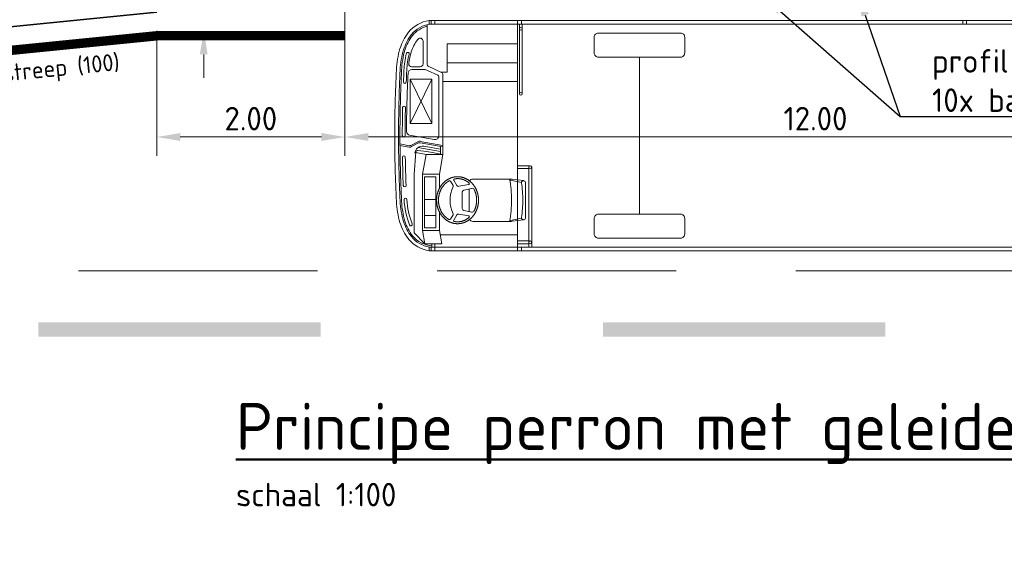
# Model space of a CAD drawing. Header units: metres. Extents: x -699 to 2316, y -1199 to 781.
# Tile 443 of 593: x 920.78 to 931.24, y -285.58 to -279.84. Entities that reach past the tile are written whole.
import ezdxf
from ezdxf import colors
from ezdxf.entities.mleader import LeaderData, LeaderLine
from ezdxf.enums import TextEntityAlignment as Align
from ezdxf.math import Vec2, Vec3

# ---------------------------------------------------------------- set-up
doc = ezdxf.new("R2010")
doc.units = ezdxf.units.M
doc.header["$PDMODE"] = 1
doc.linetypes.add('HIDDENX2', pattern=[19.05, 12.7, -6.35])
doc.linetypes.add('VW-3-3_STREEP', pattern=[6, 3, -3])
for name, color, linetype, lineweight in [('N-WE-VH-KANTVERHARDING-G', 210, 'Continuous', 35), ('N-WE-VW-MARKERING_LANGS_STREEP_33-G', 7, 'VW-3-3_STREEP', 13), ('N-WE-VW-MARKERING_LANGS_STREEP_DOORGETROKKEN-G', 7, 'Continuous', 13), ('X-XX-AL-AANKLEDING-G', 7, 'Continuous', 35), ('X-XX-AL-M', 7, 'Continuous', 18), ('X-XX-AL-T18', 10, 'Continuous', 18), ('X-XX-AL-T25', 7, 'Continuous', 25), ('X-XX-AL-T50', 130, 'Continuous', 50)]:
    doc.layers.add(name, color=color, linetype=linetype, lineweight=lineweight)
doc.styles.add('NLCS-ISO', font='NLCS-ISO.ttf')
doc.styles.add('NLCS-ISO-M100-T25', font='NLCS-ISO.ttf', dxfattribs={"height": 0.25})
doc.styles.add('NLCS-ISO-M100-T50', font='NLCS-ISO.ttf', dxfattribs={"height": 0.5})
doc.dimstyles.new('NLCS-M100-T25-PIJL_A_L2_H1', dxfattribs={"dimscale": 0.1, "dimtxt": 2.5, "dimasz": 2.5, "dimexe": 2, "dimexo": 2, "dimgap": 0.7, "dimtad": 1, "dimzin": 0, "dimdsep": 46, "dimtxsty": 'NLCS-ISO-M100-T25', "dimcen": 0, "dimdle": 2, "dimclrd": 256, "dimclre": 256, "dimclrt": 256, "dimadec": 1, "dimazin": 0, "dimtfac": 1, "dimtdec": 3, "dimtofl": 0, "dimtmove": 0, "dimatfit": 3, "dimfxl": 2, "dimtfillclr": 256, "dimtolj": 1, "dimtzin": 0, "dimlwd": -1, "dimlwe": -1, "dimarcsym": 0})

# ---------------------------------------------------------------- blocks, each defined once
blk = doc.blocks.new('bus12metertypetekening')
at = {"color": 253, "lineweight": 5}
for p, q in [((0.345, 1.18), (0.345, 0.758)), ((11.665, 1.225), (0.365, 1.225)), ((0.365, 1.225), (0.365, 1.185)), ((0.368, 1.185), (11.662, 1.185)), ((0.385, 1.225), (0.385, 1.185)), ((0.425, 1.225), (0.425, 1.185)), ((1.305, 1.225), (1.305, 1.185)), ((1.305, 1.185), (1.305, 0.23)), ((1.325, 1.185), (1.325, 0.445)), ((1.345, 1.225), (1.345, 1.185)), ((1.355, 1.185), (1.355, 0.445)), ((6.035, 1.185), (6.035, 1.225)), ((6.075, 1.185), (6.075, 1.225)), ((0.3, 1.007), (0.3, 0.762)), ((1.305, 0.975), (0.555, 0.975)), ((0.555, 0.675), (0.555, 0.975)), ((0.495, 0.673), (0.356, 0.74)), ((1.305, 0.775), (0.555, 0.775)), ((2.6, 0.835), (2.6, -0.835)), ((0.27, 0.732), (0.179, 0.732)), ((0.313, 0.702), (0.181, 0.702)), ((0.456, 0.642), (0.348, 0.694)), ((0.555, 0.675), (0.491, 0.675)), ((0.512, -0.2), (0.512, 0.646)), ((0.165, 0.13), (0.165, 0.6)), ((0.395, 0.13), (0.165, 0.6)), ((0.165, 0.13), (0.395, 0.6)), ((0.395, 0.6), (0.165, 0.6)), ((0.395, 0.13), (0.395, 0.6)), ((0.467, -0.002), (0.467, 0.624)), ((1.305, 0.575), (0.512, 0.575)), ((1.305, 0.23), (1.305, -0.471)), ((0.395, 0.13), (0.165, 0.13)), ((0.42, -0.042), (0.158, 0.005)), ((0.155, -0.107), (0.055, -0.089)), ((0.153, -0.121), (0.055, -0.104)), ((0.171, -0.104), (0.245, -0.065)), ((0.178, -0.117), (0.252, -0.078)), ((0.512, -0.119), (0.268, -0.076)), ((0.512, -0.104), (0.271, -0.061)), ((0.205, -0.41), (0.224, -0.177)), ((0.332, -0.2), (0.224, -0.181)), ((0.487, -0.17), (0.245, -0.128)), ((0.341, -0.17), (0.246, -0.159)), ((0.295, -0.41), (0.332, -0.2)), ((0.487, -0.145), (0.307, -0.113)), ((0.512, -0.2), (0.332, -0.2)), ((0.512, -0.2), (0.341, -0.17)), ((0.475, -0.41), (0.512, -0.2)), ((0.487, -0.196), (0.487, -0.114)), ((0.205, -1.035), (0.205, -0.41)), ((0.295, -1.01), (0.295, -0.41)), ((0.295, -0.41), (0.475, -0.41)), ((0.475, -0.56), (0.475, -0.41)), ((1.44, -0.32), (1.305, -0.32)), ((1.425, -0.35), (1.305, -0.35)), ((1.425, -1.185), (1.425, -0.335)), ((1.455, -1.185), (1.455, -0.335)), ((0.315, -0.98), (0.315, -0.44)), ((0.315, -0.44), (0.435, -0.44)), ((0.435, -0.98), (0.435, -0.44)), ((0.619, -0.532), (0.593, -0.485)), ((0.658, -0.53), (0.626, -0.474)), ((0.787, -0.52), (0.679, -0.539)), ((0.79, -0.519), (0.79, -0.504)), ((1.233, -0.462), (0.83, -0.462)), ((1.346, -0.497), (1.228, -0.473)), ((1.247, -0.463), (1.369, -0.479)), ((1.305, -0.903), (1.305, -0.471)), ((1.369, -0.479), (1.373, -0.48)), ((1.39, -0.5), (1.39, -0.687)), ((0.717, -0.776), (0.717, -0.598)), ((0.817, -0.561), (0.733, -0.579)), ((0.79, -0.808), (0.79, -0.566)), ((0.435, -0.68), (0.315, -0.68)), ((1.39, -0.874), (1.39, -0.687)), ((0.475, -1.01), (0.475, -0.814)), ((0.787, -0.854), (0.679, -0.835)), ((0.817, -0.813), (0.733, -0.795)), ((0.435, -0.85), (0.315, -0.85)), ((0.619, -0.842), (0.593, -0.889)), ((0.658, -0.844), (0.626, -0.9)), ((0.79, -0.87), (0.79, -0.855)), ((1.233, -0.912), (0.83, -0.912)), ((1.346, -0.877), (1.228, -0.901)), ((1.247, -0.911), (1.369, -0.895)), ((1.305, -1.185), (1.305, -0.903)), ((1.369, -0.895), (1.373, -0.894)), ((0.205, -1.035), (0.32, -1.15)), ((0.475, -1.01), (0.295, -1.01)), ((0.295, -1.01), (0.32, -1.15)), ((0.435, -0.98), (0.315, -0.98)), ((0.475, -1.01), (0.5, -1.15)), ((0.32, -1.15), (0.5, -1.15)), ((0.395, -1.185), (0.395, -1.15)), ((0.425, -1.185), (0.425, -1.15)), ((1.305, -1.055), (0.483, -1.055)), ((1.425, -1.12), (1.305, -1.12)), ((1.425, -1.15), (1.305, -1.15)), ((11.662, -1.185), (0.365, -1.185)), ((0.365, -1.225), (0.365, -1.185)), ((11.665, -1.225), (0.365, -1.225)), ((0.385, -1.225), (0.385, -1.185)), ((0.425, -1.225), (0.425, -1.185)), ((0.425, -1.185), (0.426, -1.185)), ((1.305, -1.225), (1.305, -1.185)), ((1.345, -1.225), (1.345, -1.185))]:
    blk.add_line(p, q, dxfattribs=at)
at = {"color": 253, "lineweight": 5, "flags": 128}
for points in [[(2.164, 0.835, -0.414214), (2.119, 0.88), (2.119, 1.046, -0.414214), (2.164, 1.091), (3.036, 1.091, -0.414214), (3.081, 1.046), (3.081, 0.88, -0.414214), (3.036, 0.835)], [(2.164, -0.835, 0.414214), (2.119, -0.88), (2.119, -1.046, 0.414214), (2.164, -1.091), (3.036, -1.091, 0.414214), (3.081, -1.046), (3.081, -0.88, 0.414214), (3.036, -0.835)]]:
    blk.add_lwpolyline(points, format="xyb", close=True, dxfattribs=at)
at = {"color": 253, "lineweight": 5}
blk.add_lwpolyline([(0.888, -0.687, 0.177238), (0.888, -0.687, 0.102788), (0.889, -0.688, 0.064206), (0.889, -0.688, 0.050703), (0.89, -0.688, 0.050703), (0.891, -0.688, 0.064206), (0.891, -0.688, 0.102788), (0.892, -0.687, 0.177238), (0.892, -0.687, 0.177238), (0.892, -0.687, 0.102788), (0.891, -0.686, 0.064206), (0.891, -0.686, 0.050703), (0.89, -0.686, 0.050703), (0.889, -0.686, 0.064206), (0.889, -0.686, 0.102788), (0.888, -0.687, 0.177238)], format="xyb", close=True, dxfattribs=at)
for points in [[(0.667, -0.937, 0), (0.67, -0.937, 0), (0.673, -0.937, 0), (0.676, -0.937, 0), (0.679, -0.937, 0), (0.681, -0.936, 0), (0.684, -0.936, 0), (0.687, -0.936, 0), (0.69, -0.936, 0), (0.693, -0.935, 0), (0.696, -0.935, 0), (0.699, -0.934, 0), (0.702, -0.934, 0), (0.704, -0.933, 0), (0.707, -0.933, 0), (0.71, -0.932, 0), (0.713, -0.932, 0), (0.716, -0.931, 0), (0.719, -0.93, 0), (0.721, -0.929, 0), (0.724, -0.929, 0), (0.727, -0.928, 0), (0.73, -0.927, 0), (0.733, -0.926, 0), (0.735, -0.925, 0), (0.738, -0.924, 0), (0.741, -0.923, 0), (0.743, -0.922, 0), (0.746, -0.921, 0), (0.749, -0.919, 0), (0.752, -0.918, 0), (0.754, -0.917, 0), (0.757, -0.916, 0), (0.76, -0.914, 0), (0.762, -0.913, 0), (0.765, -0.912, 0), (0.767, -0.91, 0), (0.77, -0.909, 0), (0.772, -0.907, 0), (0.775, -0.906, 0), (0.778, -0.904, 0), (0.78, -0.902, 0), (0.783, -0.901, 0), (0.785, -0.899, 0), (0.787, -0.897, 0), (0.79, -0.896, 0), (0.792, -0.894, 0), (0.795, -0.892, 0), (0.797, -0.89, 0), (0.799, -0.888, 0), (0.802, -0.886, 0), (0.804, -0.884, 0), (0.806, -0.882, 0), (0.808, -0.88, 0), (0.811, -0.878, 0), (0.813, -0.876, 0), (0.815, -0.874, 0), (0.817, -0.872, 0), (0.819, -0.869, 0), (0.821, -0.867, 0), (0.823, -0.865, 0), (0.826, -0.863, 0), (0.828, -0.86, 0), (0.83, -0.858, 0), (0.831, -0.856, 0), (0.833, -0.853, 0), (0.835, -0.851, 0), (0.837, -0.848, 0), (0.839, -0.846, 0), (0.841, -0.843, 0), (0.843, -0.841, 0), (0.844, -0.838, 0), (0.846, -0.836, 0), (0.848, -0.833, 0), (0.85, -0.83, 0), (0.851, -0.828, 0), (0.853, -0.825, 0), (0.854, -0.822, 0), (0.856, -0.819, 0), (0.857, -0.817, 0), (0.859, -0.814, 0), (0.86, -0.811, 0), (0.862, -0.808, 0), (0.863, -0.805, 0), (0.865, -0.803, 0), (0.866, -0.8, 0), (0.867, -0.797, 0), (0.868, -0.794, 0), (0.87, -0.791, 0), (0.871, -0.788, 0), (0.872, -0.785, 0), (0.873, -0.782, 0), (0.874, -0.779, 0), (0.875, -0.776, 0), (0.876, -0.773, 0), (0.877, -0.77, 0), (0.878, -0.767, 0), (0.879, -0.764, 0), (0.88, -0.761, 0), (0.881, -0.757, 0), (0.882, -0.754, 0), (0.882, -0.751, 0), (0.883, -0.748, 0), (0.884, -0.745, 0), (0.884, -0.742, 0), (0.885, -0.739, 0), (0.886, -0.735, 0), (0.886, -0.732, 0), (0.887, -0.729, 0), (0.887, -0.726, 0), (0.887, -0.723, 0), (0.888, -0.719, 0), (0.888, -0.716, 0), (0.889, -0.713, 0), (0.889, -0.71, 0), (0.889, -0.706, 0), (0.889, -0.703, 0), (0.889, -0.7, 0), (0.89, -0.697, 0), (0.89, -0.693, 0), (0.89, -0.69, 0), (0.89, -0.687, 0), (0.89, -0.684, 0), (0.89, -0.681, 0), (0.89, -0.677, 0), (0.889, -0.674, 0), (0.889, -0.671, 0), (0.889, -0.668, 0), (0.889, -0.664, 0), (0.889, -0.661, 0), (0.888, -0.658, 0), (0.888, -0.655, 0), (0.887, -0.651, 0), (0.887, -0.648, 0), (0.887, -0.645, 0), (0.886, -0.642, 0), (0.886, -0.639, 0), (0.885, -0.635, 0), (0.884, -0.632, 0), (0.884, -0.629, 0), (0.883, -0.626, 0), (0.882, -0.623, 0), (0.882, -0.62, 0), (0.881, -0.617, 0), (0.88, -0.613, 0), (0.879, -0.61, 0), (0.878, -0.607, 0), (0.877, -0.604, 0), (0.876, -0.601, 0), (0.875, -0.598, 0), (0.874, -0.595, 0), (0.873, -0.592, 0), (0.872, -0.589, 0), (0.871, -0.586, 0), (0.87, -0.583, 0), (0.868, -0.58, 0), (0.867, -0.577, 0), (0.866, -0.574, 0), (0.865, -0.571, 0), (0.863, -0.569, 0), (0.862, -0.566, 0), (0.86, -0.563, 0), (0.859, -0.56, 0), (0.857, -0.557, 0), (0.856, -0.555, 0), (0.854, -0.552, 0), (0.853, -0.549, 0), (0.851, -0.546, 0), (0.85, -0.544, 0), (0.848, -0.541, 0), (0.846, -0.538, 0), (0.844, -0.536, 0), (0.843, -0.533, 0), (0.841, -0.531, 0), (0.839, -0.528, 0), (0.837, -0.526, 0), (0.835, -0.523, 0), (0.833, -0.521, 0), (0.831, -0.518, 0), (0.83, -0.516, 0), (0.828, -0.514, 0), (0.826, -0.511, 0), (0.823, -0.509, 0), (0.821, -0.507, 0), (0.819, -0.505, 0), (0.817, -0.502, 0), (0.815, -0.5, 0), (0.813, -0.498, 0), (0.811, -0.496, 0), (0.808, -0.494, 0), (0.806, -0.492, 0), (0.804, -0.49, 0), (0.802, -0.488, 0), (0.799, -0.486, 0), (0.797, -0.484, 0), (0.795, -0.482, 0), (0.792, -0.48, 0), (0.79, -0.478, 0), (0.787, -0.477, 0), (0.785, -0.475, 0), (0.783, -0.473, 0), (0.78, -0.472, 0), (0.778, -0.47, 0), (0.775, -0.468, 0), (0.772, -0.467, 0), (0.77, -0.465, 0), (0.767, -0.464, 0), (0.765, -0.462, 0), (0.762, -0.461, 0), (0.76, -0.46, 0), (0.757, -0.458, 0), (0.754, -0.457, 0), (0.752, -0.456, 0), (0.749, -0.455, 0), (0.746, -0.453, 0), (0.743, -0.452, 0), (0.741, -0.451, 0), (0.738, -0.45, 0), (0.735, -0.449, 0), (0.733, -0.448, 0), (0.73, -0.447, 0), (0.727, -0.446, 0), (0.724, -0.445, 0), (0.721, -0.445, 0), (0.719, -0.444, 0), (0.716, -0.443, 0), (0.713, -0.442, 0), (0.71, -0.442, 0), (0.707, -0.441, 0), (0.704, -0.441, 0), (0.702, -0.44, 0), (0.699, -0.44, 0), (0.696, -0.439, 0), (0.693, -0.439, 0), (0.69, -0.438, 0), (0.687, -0.438, 0), (0.684, -0.438, 0), (0.681, -0.438, 0), (0.679, -0.437, 0), (0.676, -0.437, 0), (0.673, -0.437, 0), (0.67, -0.437, 0), (0.667, -0.437, 0), (0.664, -0.437, 0), (0.661, -0.437, 0), (0.658, -0.437, 0), (0.655, -0.437, 0), (0.653, -0.438, 0), (0.65, -0.438, 0), (0.647, -0.438, 0), (0.644, -0.438, 0), (0.641, -0.439, 0), (0.638, -0.439, 0), (0.635, -0.44, 0), (0.632, -0.44, 0), (0.63, -0.441, 0), (0.627, -0.441, 0), (0.624, -0.442, 0), (0.621, -0.442, 0), (0.618, -0.443, 0), (0.615, -0.444, 0), (0.613, -0.445, 0), (0.61, -0.445, 0), (0.607, -0.446, 0), (0.604, -0.447, 0), (0.601, -0.448, 0), (0.599, -0.449, 0), (0.596, -0.45, 0), (0.593, -0.451, 0), (0.591, -0.452, 0), (0.588, -0.453, 0), (0.585, -0.455, 0), (0.582, -0.456, 0), (0.58, -0.457, 0), (0.577, -0.458, 0), (0.574, -0.46, 0), (0.572, -0.461, 0), (0.569, -0.462, 0), (0.567, -0.464, 0), (0.564, -0.465, 0), (0.562, -0.467, 0), (0.559, -0.468, 0), (0.556, -0.47, 0), (0.554, -0.472, 0), (0.551, -0.473, 0), (0.549, -0.475, 0), (0.547, -0.477, 0), (0.544, -0.478, 0), (0.542, -0.48, 0), (0.539, -0.482, 0), (0.537, -0.484, 0), (0.535, -0.486, 0), (0.532, -0.488, 0), (0.53, -0.49, 0), (0.528, -0.492, 0), (0.526, -0.494, 0), (0.523, -0.496, 0), (0.521, -0.498, 0), (0.519, -0.5, 0), (0.517, -0.502, 0), (0.515, -0.505, 0), (0.513, -0.507, 0), (0.511, -0.509, 0), (0.508, -0.511, 0), (0.506, -0.514, 0), (0.504, -0.516, 0), (0.502, -0.518, 0), (0.501, -0.521, 0), (0.499, -0.523, 0), (0.497, -0.526, 0), (0.495, -0.528, 0), (0.493, -0.531, 0), (0.491, -0.533, 0), (0.49, -0.536, 0), (0.488, -0.538, 0), (0.486, -0.541, 0), (0.484, -0.544, 0), (0.483, -0.546, 0), (0.481, -0.549, 0), (0.48, -0.552, 0), (0.478, -0.555, 0), (0.477, -0.557, 0), (0.475, -0.56, 0), (0.474, -0.563, 0), (0.472, -0.566, 0), (0.471, -0.569, 0), (0.469, -0.571, 0), (0.468, -0.574, 0), (0.467, -0.577, 0), (0.466, -0.58, 0), (0.464, -0.583, 0), (0.463, -0.586, 0), (0.462, -0.589, 0), (0.461, -0.592, 0), (0.46, -0.595, 0), (0.459, -0.598, 0), (0.458, -0.601, 0), (0.457, -0.604, 0), (0.456, -0.607, 0), (0.455, -0.61, 0), (0.454, -0.613, 0), (0.453, -0.617, 0), (0.452, -0.62, 0), (0.452, -0.623, 0), (0.451, -0.626, 0), (0.45, -0.629, 0), (0.45, -0.632, 0), (0.449, -0.635, 0), (0.448, -0.639, 0), (0.448, -0.642, 0), (0.447, -0.645, 0), (0.447, -0.648, 0), (0.447, -0.651, 0), (0.446, -0.655, 0), (0.446, -0.658, 0), (0.445, -0.661, 0), (0.445, -0.664, 0), (0.445, -0.668, 0), (0.445, -0.671, 0), (0.445, -0.674, 0), (0.444, -0.677, 0), (0.444, -0.681, 0), (0.444, -0.684, 0), (0.444, -0.687, 0), (0.444, -0.69, 0), (0.444, -0.693, 0), (0.444, -0.697, 0), (0.445, -0.7, 0), (0.445, -0.703, 0), (0.445, -0.706, 0), (0.445, -0.71, 0), (0.445, -0.713, 0), (0.446, -0.716, 0), (0.446, -0.719, 0), (0.447, -0.723, 0), (0.447, -0.726, 0), (0.447, -0.729, 0), (0.448, -0.732, 0), (0.448, -0.735, 0), (0.449, -0.739, 0), (0.45, -0.742, 0), (0.45, -0.745, 0), (0.451, -0.748, 0), (0.452, -0.751, 0), (0.452, -0.754, 0), (0.453, -0.757, 0), (0.454, -0.761, 0), (0.455, -0.764, 0), (0.456, -0.767, 0), (0.457, -0.77, 0), (0.458, -0.773, 0), (0.459, -0.776, 0), (0.46, -0.779, 0), (0.461, -0.782, 0), (0.462, -0.785, 0), (0.463, -0.788, 0), (0.464, -0.791, 0), (0.466, -0.794, 0), (0.467, -0.797, 0), (0.468, -0.8, 0), (0.469, -0.803, 0), (0.471, -0.805, 0), (0.472, -0.808, 0), (0.474, -0.811, 0), (0.475, -0.814, 0), (0.477, -0.817, 0), (0.478, -0.819, 0), (0.48, -0.822, 0), (0.481, -0.825, 0), (0.483, -0.828, 0), (0.484, -0.83, 0), (0.486, -0.833, 0), (0.488, -0.836, 0), (0.49, -0.838, 0), (0.491, -0.841, 0), (0.493, -0.843, 0), (0.495, -0.846, 0), (0.497, -0.848, 0), (0.499, -0.851, 0), (0.501, -0.853, 0), (0.502, -0.856, 0), (0.504, -0.858, 0), (0.506, -0.86, 0), (0.508, -0.863, 0), (0.511, -0.865, 0), (0.513, -0.867, 0), (0.515, -0.869, 0), (0.517, -0.872, 0), (0.519, -0.874, 0), (0.521, -0.876, 0), (0.523, -0.878, 0), (0.526, -0.88, 0), (0.528, -0.882, 0), (0.53, -0.884, 0), (0.532, -0.886, 0), (0.535, -0.888, 0), (0.537, -0.89, 0), (0.539, -0.892, 0), (0.542, -0.894, 0), (0.544, -0.896, 0), (0.547, -0.897, 0), (0.549, -0.899, 0), (0.551, -0.901, 0), (0.554, -0.902, 0), (0.556, -0.904, 0), (0.559, -0.906, 0), (0.562, -0.907, 0), (0.564, -0.909, 0), (0.567, -0.91, 0), (0.569, -0.912, 0), (0.572, -0.913, 0), (0.574, -0.914, 0), (0.577, -0.916, 0), (0.58, -0.917, 0), (0.582, -0.918, 0), (0.585, -0.919, 0), (0.588, -0.921, 0), (0.591, -0.922, 0), (0.593, -0.923, 0), (0.596, -0.924, 0), (0.599, -0.925, 0), (0.601, -0.926, 0), (0.604, -0.927, 0), (0.607, -0.928, 0), (0.61, -0.929, 0), (0.613, -0.929, 0), (0.615, -0.93, 0), (0.618, -0.931, 0), (0.621, -0.932, 0), (0.624, -0.932, 0), (0.627, -0.933, 0), (0.63, -0.933, 0), (0.632, -0.934, 0), (0.635, -0.934, 0), (0.638, -0.935, 0), (0.641, -0.935, 0), (0.644, -0.936, 0), (0.647, -0.936, 0), (0.65, -0.936, 0), (0.653, -0.936, 0), (0.655, -0.937, 0), (0.658, -0.937, 0), (0.661, -0.937, 0), (0.664, -0.937, 0), (0.667, -0.937, 0)], [(0.578, -0.48, 0), (0.577, -0.481, 0), (0.574, -0.483, 0), (0.572, -0.484, 0), (0.57, -0.485, 0), (0.567, -0.487, 0), (0.565, -0.488, 0), (0.563, -0.49, 0), (0.561, -0.491, 0), (0.558, -0.493, 0), (0.556, -0.495, 0), (0.554, -0.496, 0), (0.552, -0.498, 0), (0.55, -0.5, 0), (0.547, -0.501, 0), (0.545, -0.503, 0), (0.543, -0.505, 0), (0.541, -0.507, 0), (0.539, -0.509, 0), (0.537, -0.51, 0), (0.535, -0.512, 0), (0.533, -0.514, 0), (0.531, -0.516, 0), (0.529, -0.518, 0), (0.527, -0.52, 0), (0.525, -0.522, 0), (0.523, -0.525, 0), (0.522, -0.527, 0), (0.52, -0.529, 0), (0.518, -0.531, 0), (0.516, -0.533, 0), (0.514, -0.536, 0), (0.513, -0.538, 0), (0.511, -0.54, 0), (0.509, -0.542, 0), (0.508, -0.545, 0), (0.506, -0.547, 0), (0.505, -0.549, 0), (0.503, -0.552, 0), (0.501, -0.554, 0), (0.5, -0.557, 0), (0.498, -0.559, 0), (0.497, -0.562, 0), (0.496, -0.564, 0), (0.494, -0.567, 0), (0.493, -0.569, 0), (0.491, -0.572, 0), (0.49, -0.575, 0), (0.489, -0.577, 0), (0.488, -0.58, 0), (0.486, -0.583, 0), (0.485, -0.585, 0), (0.484, -0.588, 0), (0.483, -0.591, 0), (0.482, -0.593, 0), (0.481, -0.596, 0), (0.48, -0.599, 0), (0.479, -0.602, 0), (0.478, -0.605, 0), (0.477, -0.607, 0), (0.476, -0.61, 0), (0.475, -0.613, 0), (0.474, -0.616, 0), (0.473, -0.619, 0), (0.473, -0.622, 0), (0.472, -0.625, 0), (0.471, -0.627, 0), (0.471, -0.63, 0), (0.47, -0.633, 0), (0.469, -0.636, 0), (0.469, -0.639, 0), (0.468, -0.642, 0), (0.468, -0.645, 0), (0.467, -0.648, 0), (0.467, -0.651, 0), (0.466, -0.654, 0), (0.466, -0.657, 0), (0.466, -0.66, 0), (0.465, -0.663, 0), (0.465, -0.666, 0), (0.465, -0.669, 0), (0.465, -0.672, 0), (0.465, -0.675, 0), (0.464, -0.678, 0), (0.464, -0.681, 0), (0.464, -0.684, 0), (0.464, -0.687, 0), (0.464, -0.69, 0), (0.464, -0.693, 0), (0.464, -0.696, 0), (0.465, -0.699, 0), (0.465, -0.702, 0), (0.465, -0.705, 0), (0.465, -0.708, 0), (0.465, -0.711, 0), (0.466, -0.714, 0), (0.466, -0.717, 0), (0.466, -0.72, 0), (0.467, -0.723, 0), (0.467, -0.726, 0), (0.468, -0.729, 0), (0.468, -0.732, 0), (0.469, -0.735, 0), (0.469, -0.738, 0), (0.47, -0.741, 0), (0.471, -0.744, 0), (0.471, -0.747, 0), (0.472, -0.749, 0), (0.473, -0.752, 0), (0.473, -0.755, 0), (0.474, -0.758, 0), (0.475, -0.761, 0), (0.476, -0.764, 0), (0.477, -0.767, 0), (0.478, -0.769, 0), (0.479, -0.772, 0), (0.48, -0.775, 0), (0.481, -0.778, 0), (0.482, -0.781, 0), (0.483, -0.783, 0), (0.484, -0.786, 0), (0.485, -0.789, 0), (0.486, -0.791, 0), (0.488, -0.794, 0), (0.489, -0.797, 0), (0.49, -0.799, 0), (0.491, -0.802, 0), (0.493, -0.805, 0), (0.494, -0.807, 0), (0.496, -0.81, 0), (0.497, -0.812, 0), (0.498, -0.815, 0), (0.5, -0.817, 0), (0.501, -0.82, 0), (0.503, -0.822, 0), (0.505, -0.825, 0), (0.506, -0.827, 0), (0.508, -0.829, 0), (0.509, -0.832, 0), (0.511, -0.834, 0), (0.513, -0.836, 0), (0.514, -0.838, 0), (0.516, -0.841, 0), (0.518, -0.843, 0), (0.52, -0.845, 0), (0.522, -0.847, 0), (0.523, -0.849, 0), (0.525, -0.852, 0), (0.527, -0.854, 0), (0.529, -0.856, 0), (0.531, -0.858, 0), (0.533, -0.86, 0), (0.535, -0.862, 0), (0.537, -0.864, 0), (0.539, -0.865, 0), (0.541, -0.867, 0), (0.543, -0.869, 0), (0.545, -0.871, 0), (0.547, -0.873, 0), (0.55, -0.874, 0), (0.552, -0.876, 0), (0.554, -0.878, 0), (0.556, -0.879, 0), (0.558, -0.881, 0), (0.56, -0.883, 0), (0.563, -0.884, 0), (0.565, -0.886, 0), (0.567, -0.887, 0), (0.57, -0.889, 0), (0.572, -0.89, 0), (0.574, -0.891, 0), (0.577, -0.893, 0), (0.578, -0.893, 0)], [(0.788, -0.503, 0), (0.787, -0.501, 0), (0.784, -0.5, 0), (0.782, -0.498, 0), (0.78, -0.496, 0), (0.778, -0.495, 0), (0.776, -0.493, 0), (0.774, -0.491, 0), (0.771, -0.49, 0), (0.769, -0.488, 0), (0.767, -0.487, 0), (0.764, -0.485, 0), (0.762, -0.484, 0), (0.76, -0.483, 0), (0.758, -0.481, 0), (0.755, -0.48, 0), (0.753, -0.479, 0), (0.75, -0.477, 0), (0.748, -0.476, 0), (0.746, -0.475, 0), (0.743, -0.474, 0), (0.741, -0.473, 0), (0.738, -0.472, 0), (0.736, -0.471, 0), (0.733, -0.47, 0), (0.731, -0.469, 0), (0.729, -0.468, 0), (0.726, -0.467, 0), (0.724, -0.466, 0), (0.721, -0.465, 0), (0.718, -0.465, 0), (0.716, -0.464, 0), (0.713, -0.463, 0), (0.711, -0.462, 0), (0.708, -0.462, 0), (0.706, -0.461, 0), (0.703, -0.461, 0), (0.701, -0.46, 0), (0.698, -0.46, 0), (0.696, -0.459, 0), (0.693, -0.459, 0), (0.69, -0.459, 0), (0.688, -0.458, 0), (0.685, -0.458, 0), (0.683, -0.458, 0), (0.68, -0.457, 0), (0.677, -0.457, 0), (0.675, -0.457, 0), (0.672, -0.457, 0), (0.67, -0.457, 0), (0.667, -0.457, 0), (0.664, -0.457, 0), (0.662, -0.457, 0), (0.659, -0.457, 0), (0.657, -0.457, 0), (0.654, -0.457, 0), (0.651, -0.458, 0), (0.649, -0.458, 0), (0.646, -0.458, 0), (0.644, -0.459, 0), (0.641, -0.459, 0), (0.639, -0.459, 0), (0.636, -0.46, 0), (0.633, -0.46, 0), (0.633, -0.46, 0)], [(0.842, -0.803, 0), (0.843, -0.802, 0), (0.844, -0.799, 0), (0.845, -0.797, 0), (0.846, -0.794, 0), (0.848, -0.791, 0), (0.849, -0.789, 0), (0.85, -0.786, 0), (0.851, -0.783, 0), (0.852, -0.781, 0), (0.853, -0.778, 0), (0.854, -0.775, 0), (0.855, -0.772, 0), (0.856, -0.769, 0), (0.857, -0.767, 0), (0.858, -0.764, 0), (0.859, -0.761, 0), (0.86, -0.758, 0), (0.861, -0.755, 0), (0.861, -0.752, 0), (0.862, -0.749, 0), (0.863, -0.747, 0), (0.864, -0.744, 0), (0.864, -0.741, 0), (0.865, -0.738, 0), (0.865, -0.735, 0), (0.866, -0.732, 0), (0.866, -0.729, 0), (0.867, -0.726, 0), (0.867, -0.723, 0), (0.868, -0.72, 0), (0.868, -0.717, 0), (0.868, -0.714, 0), (0.869, -0.711, 0), (0.869, -0.708, 0), (0.869, -0.705, 0), (0.869, -0.702, 0), (0.869, -0.699, 0), (0.87, -0.696, 0), (0.87, -0.693, 0), (0.87, -0.69, 0), (0.87, -0.687, 0), (0.87, -0.684, 0), (0.87, -0.681, 0), (0.87, -0.678, 0), (0.869, -0.675, 0), (0.869, -0.672, 0), (0.869, -0.669, 0), (0.869, -0.666, 0), (0.869, -0.663, 0), (0.868, -0.66, 0), (0.868, -0.657, 0), (0.868, -0.654, 0), (0.867, -0.651, 0), (0.867, -0.648, 0), (0.866, -0.645, 0), (0.866, -0.642, 0), (0.865, -0.639, 0), (0.865, -0.636, 0), (0.864, -0.633, 0), (0.864, -0.63, 0), (0.863, -0.627, 0), (0.862, -0.625, 0), (0.861, -0.622, 0), (0.861, -0.619, 0), (0.86, -0.616, 0), (0.859, -0.613, 0), (0.858, -0.61, 0), (0.857, -0.607, 0), (0.856, -0.605, 0), (0.855, -0.602, 0), (0.854, -0.599, 0), (0.853, -0.596, 0), (0.852, -0.593, 0), (0.851, -0.591, 0), (0.85, -0.588, 0), (0.849, -0.585, 0), (0.848, -0.583, 0), (0.846, -0.58, 0), (0.845, -0.577, 0), (0.844, -0.575, 0), (0.843, -0.573, 0)], [(0.631, -0.913, 0), (0.633, -0.914, 0), (0.636, -0.914, 0), (0.638, -0.915, 0), (0.641, -0.915, 0), (0.644, -0.915, 0), (0.646, -0.916, 0), (0.649, -0.916, 0), (0.651, -0.916, 0), (0.654, -0.917, 0), (0.657, -0.917, 0), (0.659, -0.917, 0), (0.662, -0.917, 0), (0.664, -0.917, 0), (0.667, -0.917, 0)], [(0.667, -0.917, 0), (0.67, -0.917, 0), (0.672, -0.917, 0), (0.675, -0.917, 0), (0.677, -0.917, 0), (0.68, -0.917, 0), (0.683, -0.916, 0), (0.685, -0.916, 0), (0.688, -0.916, 0), (0.69, -0.915, 0), (0.693, -0.915, 0), (0.696, -0.915, 0), (0.698, -0.914, 0), (0.701, -0.914, 0), (0.703, -0.913, 0), (0.706, -0.913, 0), (0.708, -0.912, 0), (0.711, -0.912, 0), (0.713, -0.911, 0), (0.716, -0.91, 0), (0.718, -0.909, 0), (0.721, -0.909, 0), (0.723, -0.908, 0), (0.726, -0.907, 0), (0.728, -0.906, 0), (0.731, -0.905, 0), (0.733, -0.904, 0), (0.736, -0.903, 0), (0.738, -0.902, 0), (0.741, -0.901, 0), (0.743, -0.9, 0), (0.746, -0.899, 0), (0.748, -0.898, 0), (0.75, -0.897, 0), (0.753, -0.895, 0), (0.755, -0.894, 0), (0.757, -0.893, 0), (0.76, -0.891, 0), (0.762, -0.89, 0), (0.764, -0.889, 0), (0.767, -0.887, 0), (0.769, -0.886, 0), (0.771, -0.884, 0), (0.774, -0.883, 0), (0.776, -0.881, 0), (0.778, -0.879, 0), (0.78, -0.878, 0), (0.782, -0.876, 0), (0.784, -0.874, 0), (0.787, -0.873, 0), (0.788, -0.871, 0)]]:
    blk.add_polyline3d(points, dxfattribs=at)
for centre in [(1.34, 1.135), (1.34, 0.445), (1.44, -0.335), (1.44, -1.135)]:
    blk.add_circle(centre, 0.015, dxfattribs=at)
for centre, radius, start, end in [((0.425, 0.865), 0.365, 99.4191, 139.9039), ((0.425, 0.865), 0.325, 99.9834, 139.9039), ((0.425, 0.865), 0.31, 104.9039, 139.9039), ((0.541, 0.783), 0.506, 141.3062, 163.7657), ((0.541, 0.783), 0.466, 141.3062, 163.7657), ((0.541, 0.783), 0.451, 141.3062, 163.7657), ((0.541, 0.783), 0.381, 141.3062, 163.7657), ((0.425, 0.865), 0.24, 137.455, 139.9039), ((0.27, 1.007), 0.03, 0, 137.4543), ((1.103, 0.637), 1.088, 164.6425, 176.6607), ((1.103, 0.637), 1.048, 164.6425, 176.6607), ((1.103, 0.637), 1.033, 164.6425, 176.6607), ((1.103, 0.637), 1.008, 166.6271, 176.6607), ((0.138, 0.87), 0.0154, 359.9991, 180), ((1.103, 0.637), 0.978, 166.2089, 176.6607), ((1.103, 0.637), 0.963, 164.6425, 172.315), ((0.179, 0.762), 0.03, 172.3151, 269.9993), ((0.27, 0.762), 0.03, 270, 0), ((0.365, 0.758), 0.02, 180.0004, 244.4075), ((13, 0.025), 13, 177.0224, 180.1102), ((13, 0.025), 12.96, 177.0224, 180.1102), ((13, 0.025), 12.945, 177.0224, 180.1102), ((13, 0.025), 12.92, 177.0224, 177.5768), ((13, 0.025), 12.89, 177.0263, 177.5768), ((13, 0.025), 12.875, 177.1568, 179.9153), ((0.181, 0.662), 0.04, 90, 177.1568), ((0.313, 0.622), 0.08, 64.4066, 89.9999), ((0.447, 0.624), 0.02, 0, 64.4065), ((0.482, 0.646), 0.03, 0, 64.4076), ((0.107, 0.571), 0.015, 177.5774, 357.5774), ((0.098, 0.3), 0.015, 0.0009, 180), ((13, 0.025), 12.92, 178.7804, 180.1102), ((13, 0.025), 12.89, 178.7775, 180.1111), ((13, -0.025), 13, 179.8898, 182.9776), ((0.095, 0), 0.015, 179.7109, 359.7109), ((0.165, 0.044), 0.04, 179.9153, 259.9995), ((13, -0.025), 12.96, 179.8898, 182.9776), ((13, -0.025), 12.945, 179.8898, 182.9776), ((0.16, -0.082), 0.025, 259.9996, 297.976), ((0.264, -0.1), 0.04, 79.9996, 117.9756), ((0.264, -0.1), 0.025, 80.0006, 117.975), ((0.427, -0.002), 0.04, 260.0001, 359.9999), ((0.16, -0.082), 0.04, 259.9997, 297.9757), ((0.293, -0.192), 0.08, 79.9998, 175.3342), ((0.244, -0.178), 0.02, 83.2308, 175.3351), ((0.097, -0.23), 0.015, 0.0056, 180), ((13, -0.025), 12.92, 180.9092, 182.2401), ((13, -0.025), 12.89, 180.9113, 182.2453), ((0.583, -0.491), 0.0112, 27.9448, 116.2787), ((0.634, -0.469), 0.00906, 95.1216, 212.2695), ((0.783, -0.511), 0.00986, 291.1359, 59.6028), ((0.83, -0.502), 0.04, 90, 150.7578), ((-0.036, -0.687), 1.276, 0, 10.1584), ((1.242, -0.454), 0.0238, 199.6602, 233.7128), ((1.233, -0.562), 0.1, 82.4054, 90), ((1.366, -0.499), 0.02, 82.4054, 188.3419), ((0.084, -0.687), 1.276, 0, 8.3419), ((1.37, -0.5), 0.02, 0, 82.4054), ((0.105, -0.53), 0.015, 180, 359.9991), ((0.926, -0.687), 0.339, 154.6097, 205.3903), ((0.611, -0.537), 0.01, 334.6097, 29.7125), ((0.675, -0.52), 0.02, 209.7124, 279.9739), ((0.737, -0.598), 0.02, 102.0343, 180), ((0.823, -0.582), 0.0222, 25.3292, 105.9889), ((1.103, -0.637), 1.088, 183.3393, 195.3575), ((1.103, -0.637), 1.048, 183.3393, 195.3575), ((1.103, -0.637), 1.033, 183.3393, 195.3575), ((0.113, -0.679), 0.015, 3.4321, 183.4321), ((1.018, -0.625), 0.921, 183.4319, 200.6643), ((1.018, -0.625), 0.891, 183.4319, 200.6643), ((-0.036, -0.687), 1.276, 349.8416, 0.0002), ((0.084, -0.687), 1.276, 351.6581, 0.0002), ((0.611, -0.837), 0.01, 330.2875, 25.3903), ((0.675, -0.854), 0.02, 80.0262, 150.2876), ((0.737, -0.776), 0.02, 180, 257.9657), ((0.823, -0.792), 0.0222, 254.0111, 334.6708), ((0.541, -0.783), 0.506, 196.2343, 218.6938), ((0.541, -0.783), 0.466, 196.2343, 218.6938), ((0.541, -0.783), 0.451, 196.2343, 218.6938), ((0.17, -0.945), 0.015, 200.6626, 20.6626), ((0.583, -0.883), 0.0112, 243.7213, 332.0552), ((0.634, -0.905), 0.00906, 147.7305, 264.8784), ((0.783, -0.863), 0.00986, 299.5717, 68.864), ((0.83, -0.872), 0.04, 209.3214, 270), ((1.242, -0.92), 0.0238, 126.2872, 160.3398), ((1.233, -0.812), 0.1, 270, 277.5946), ((1.366, -0.875), 0.02, 171.6581, 277.5946), ((1.37, -0.874), 0.02, 277.5946, 0), ((0.425, -0.865), 0.365, 220.0961, 260.5808), ((0.425, -0.865), 0.325, 220.0961, 260.0166), ((0.425, -0.865), 0.31, 220.0961, 264.4954)]:
    blk.add_arc(centre, radius, start, end, dxfattribs=at)
blk = doc.blocks.new('*D1686')
at = {"layer": 'Defpoints', "color": 0, "transparency": 16777216}
for p in [(924.232, -279.326), (936.232, -279.761), (936.232, -281.089)]:
    blk.add_point(p, dxfattribs=at)
at = {"layer": 'X-XX-AL-M', "transparency": 16777216}
for p, q in [((924.232, -279.526), (924.232, -281.289)), ((936.232, -279.961), (936.232, -281.289)), ((924.482, -281.089), (935.982, -281.089))]:
    blk.add_line(p, q, dxfattribs=at)
for points in [[(924.482, -281.047), (924.482, -281.131), (924.232, -281.089)], [(935.982, -281.047), (935.982, -281.131), (936.232, -281.089)]]:
    blk.add_solid(points, dxfattribs=at)
at = {"layer": 'X-XX-AL-M', "transparency": 16777216, "insert": (929.232, -280.894), "char_height": 0.25, "attachment_point": 5, "style": 'NLCS-ISO-M100-T25'}
blk.add_mtext('\\A1;12.00', dxfattribs=at)
blk = doc.blocks.new('*D1687')
at = {"layer": 'Defpoints', "color": 0, "transparency": 16777216}
for p in [(922.232, -279.761), (924.232, -279.761), (922.232, -281.089)]:
    blk.add_point(p, dxfattribs=at)
at = {"layer": 'X-XX-AL-M', "transparency": 16777216}
for p, q in [((922.232, -279.961), (922.232, -281.289)), ((924.232, -279.961), (924.232, -281.289)), ((923.982, -281.089), (922.482, -281.089))]:
    blk.add_line(p, q, dxfattribs=at)
for points in [[(922.482, -281.047), (922.482, -281.131), (922.232, -281.089)], [(923.982, -281.047), (923.982, -281.131), (924.232, -281.089)]]:
    blk.add_solid(points, dxfattribs=at)
at = {"layer": 'X-XX-AL-M', "transparency": 16777216, "insert": (923.232, -280.894), "char_height": 0.25, "attachment_point": 5, "style": 'NLCS-ISO-M100-T25'}
blk.add_mtext('\\A1;2.00', dxfattribs=at)
blk = doc.blocks.new('*D1690')
at = {"layer": 'Defpoints', "color": 0, "transparency": 16777216}
for p in [(922.732, -279.761), (922.732, -279.961), (922.732, -279.961)]:
    blk.add_point(p, dxfattribs=at)
at = {"layer": 'X-XX-AL-M', "transparency": 16777216}
for p, q in [((922.732, -279.511), (922.732, -278.571)), ((922.732, -280.211), (922.732, -280.461))]:
    blk.add_line(p, q, dxfattribs=at)
for points in [[(922.69, -279.511), (922.773, -279.511), (922.732, -279.761)], [(922.69, -280.211), (922.773, -280.211), (922.732, -279.961)]]:
    blk.add_solid(points, dxfattribs=at)
at = {"layer": 'X-XX-AL-M', "transparency": 16777216, "insert": (922.537, -278.916), "char_height": 0.25, "attachment_point": 5, "rotation": 90, "style": 'NLCS-ISO-M100-T25'}
blk.add_mtext('\\A1;0.20', dxfattribs=at)

msp = doc.modelspace()

# ---------------------------------------------------------------- linework, layer by layer
at = {"layer": 'N-WE-VH-KANTVERHARDING-G'}
msp.add_line((922.2318, -279.7615), (894.7318, -282.5115), dxfattribs=at)
at = {"layer": 'N-WE-VH-KANTVERHARDING-G', "color": 8, "linetype": 'HIDDENX2', "lineweight": 5, "ltscale": 0.2}
msp.add_line((894.7318, -282.5115), (968.2318, -282.5115), dxfattribs=at)
at = {"layer": 'N-WE-VW-MARKERING_LANGS_STREEP_33-G', "color": 253, "linetype": 'Continuous'}
for points in [[(920.9747, -283.0615), (923.9747, -283.0615), (920.9747, -283.2115), (923.9747, -283.2115)], [(926.9747, -283.0615), (929.9747, -283.0615), (926.9747, -283.2115), (929.9747, -283.2115)]]:
    msp.add_solid(points, dxfattribs=at)
at = {"layer": 'N-WE-VW-MARKERING_LANGS_STREEP_DOORGETROKKEN-G', "color": 253, "const_width": 0.1}
msp.add_lwpolyline([(924.2318, -280.0115), (922.2443, -280.0115), (898.2393, -282.412)], dxfattribs=at)

# ---------------------------------------------------------------- block references
at = {"layer": 'X-XX-AL-AANKLEDING-G'}
msp.add_blockref('bus12metertypetekening', (924.7616, -281.0745), dxfattribs=at)

# ---------------------------------------------------------------- texts
at = {"layer": 'X-XX-AL-T18', "style": 'NLCS-ISO'}
msp.add_text('kantstreep (100)', height=0.18, rotation=5.71059, dxfattribs=at).set_placement((921.0042, -280.5151), align=Align.BOTTOM_CENTER)
at = {"layer": 'X-XX-AL-T25', "style": 'NLCS-ISO-M100-T25'}
msp.add_text('schaal 1:100', height=0.25, dxfattribs=at).set_placement((923.0738, -285.0175))
at = {"layer": 'X-XX-AL-T50', "style": 'NLCS-ISO-M100-T50'}
msp.add_text('%%UPrincipe perron met geleidelijn en haakse toegang', height=0.5, dxfattribs=at).set_placement((923.0738, -284.4175))

# ---------------------------------------------------------------- dimensions: what is measured, and where the dimension line sits
at = {"layer": 'X-XX-AL-M'}
dim = msp.add_linear_dim(base=(922.7318, -279.9615), p1=(922.7318, -279.7615), p2=(922.7318, -279.9615), angle=90, dimstyle='NLCS-M100-T25-PIJL_A_L2_H1', dxfattribs=at)
dim.commit()
dim.dimension.update_dxf_attribs({"geometry": '*D1690', "text_midpoint": (922.7318, -278.9165), "dimtype": 160})
dim = msp.add_linear_dim(base=(936.2318, -281.089), p1=(924.2318, -279.3265), p2=(936.2318, -279.7615), dimstyle='NLCS-M100-T25-PIJL_A_L2_H1', dxfattribs=at)
dim.commit()
dim.dimension.update_dxf_attribs({"geometry": '*D1686', "text_midpoint": (929.2318, -281.089), "dimtype": 160})
dim = msp.add_linear_dim(base=(922.2318, -281.089), p1=(924.2318, -279.7615), p2=(922.2318, -279.7615), dimstyle='NLCS-M100-T25-PIJL_A_L2_H1', dxfattribs=at)
dim.commit()
dim.dimension.update_dxf_attribs({"geometry": '*D1687', "text_midpoint": (923.2318, -280.894)})

# ---------------------------------------------------------------- leaders
at = {"layer": 'X-XX-AL-T25'}
ml = msp.add_multileader_mtext('Standard', dxfattribs=at)
ml.set_content('6x aluminium met beton gevulde klanktegels (instapmarkering)\\P0,30x0,30x0,07 (grijs) met gladde bovenkant voorzien van anti-slip\\P(geel akoestisch vlak als instapmarkering is ook toegestaan)', color=256, style='NLCS-ISO-M100-T25')
ml.set_leader_properties(color=256, linetype='ByLayer', lineweight=-1)
ml.build(insert=Vec2(0, 0))
ml.multileader.update_dxf_attribs({"text_left_attachment_type": 5, "text_right_attachment_type": 5, "dogleg_length": 0.25, "arrow_head_size": 0.25})
ctx = ml.context
ctx.base_point, ctx.char_height, ctx.arrow_head_size, ctx.landing_gap_size, ctx.plane_origin = Vec3(913.4477, -277.301), 0.25, 0.25, 0.09, Vec3(-20.3464, -40.1065)
ctx.left_attachment, ctx.right_attachment = 5, 5
notes = []
notes.append((ctx, [(1, (1, 1, 0), (924.0652, -277.301), (-1, 0), 0.25, [(0, [(925.1047, -278.4041)], 0, [])])]))
ctx.mtext.insert, ctx.mtext.flow_direction = Vec3(913.5377, -276.0676), 5
for ctx, leaders in notes:
    for number, flags, end, landing, length, lines in leaders:
        leader = LeaderData()
        leader.index, (leader.has_last_leader_line, leader.has_dogleg_vector, leader.attachment_direction) = number, flags
        leader.last_leader_point, leader.dogleg_vector, leader.dogleg_length = Vec3(end), Vec3(landing), length
        for number, points, colour, breaks in lines:
            line = LeaderLine()
            line.index, line.vertices, line.color, line.breaks = number, Vec3.list(points), colors.encode_raw_color(colour), breaks
            leader.lines.append(line)
        ctx.leaders.append(leader)

# ---------------------------------------------------------------- next in the draw order: leaders
ml = msp.add_multileader_mtext('Standard', dxfattribs=at)
ml.set_content('profil perronband 1,00x0,435x0,33\\P10x basiselement en 2x eindband', color=256, style='NLCS-ISO-M100-T25')
ml.set_leader_properties(color=256, linetype='ByLayer', lineweight=-1)
ml.build(insert=Vec2(0, 0))
ml.multileader.update_dxf_attribs({"text_left_attachment_type": 5, "text_right_attachment_type": 5, "dogleg_length": 0.25, "arrow_head_size": 0.25})
ctx = ml.context
ctx.base_point, ctx.char_height, ctx.arrow_head_size, ctx.landing_gap_size, ctx.plane_origin = Vec3(930.3806, -280.8724), 0.25, 0.25, 0.09, Vec3(-12.7294, -42.1783)
ctx.left_attachment, ctx.right_attachment = 5, 5
notes = []
notes.append((ctx, [(0, (1, 1, 0), (930.1306, -280.8724), (1, 0), 0.25, [(0, [(929.6791, -279.5583)], 0, [])])]))
ctx.mtext.insert, ctx.mtext.flow_direction = Vec3(930.4706, -280.1557), 5
ctx.mtext.has_bg_fill, ctx.mtext.bg_color, ctx.mtext.bg_scale_factor, ctx.mtext.bg_transparency, ctx.mtext.use_window_bg_color = 1, -1027028792, 1.5, 0, 1
for ctx, leaders in notes:
    for number, flags, end, landing, length, lines in leaders:
        leader = LeaderData()
        leader.index, (leader.has_last_leader_line, leader.has_dogleg_vector, leader.attachment_direction) = number, flags
        leader.last_leader_point, leader.dogleg_vector, leader.dogleg_length = Vec3(end), Vec3(landing), length
        for number, points, colour, breaks in lines:
            line = LeaderLine()
            line.index, line.vertices, line.color, line.breaks = number, Vec3.list(points), colors.encode_raw_color(colour), breaks
            leader.lines.append(line)
        ctx.leaders.append(leader)

# ---------------------------------------------------------------- next in the draw order: leaders
ml = msp.add_multileader_mtext('Standard', dxfattribs=at)
ml.set_content(' ', color=256, style='NLCS-ISO-M100-T25')
ml.set_leader_properties(color=256, linetype='ByLayer', lineweight=-1)
ml.build(insert=Vec2(0, 0))
ml.multileader.update_dxf_attribs({"text_left_attachment_type": 5, "text_right_attachment_type": 5, "dogleg_length": 0.25, "arrow_head_size": 0.25})
ctx = ml.context
ctx.base_point, ctx.char_height, ctx.arrow_head_size, ctx.landing_gap_size, ctx.plane_origin = Vec3(930.3806, -280.8724), 0.25, 0.25, 0.09, Vec3(-14.4546, -41.7085)
ctx.left_attachment, ctx.right_attachment = 5, 5
notes = []
notes.append((ctx, [(0, (1, 1, 0), (930.1306, -280.8724), (1, 0), 0.25, [(0, [(928.665, -279.5808)], 0, [])])]))
ctx.mtext.insert, ctx.mtext.flow_direction = Vec3(930.4706, -280.6224), 5
for ctx, leaders in notes:
    for number, flags, end, landing, length, lines in leaders:
        leader = LeaderData()
        leader.index, (leader.has_last_leader_line, leader.has_dogleg_vector, leader.attachment_direction) = number, flags
        leader.last_leader_point, leader.dogleg_vector, leader.dogleg_length = Vec3(end), Vec3(landing), length
        for number, points, colour, breaks in lines:
            line = LeaderLine()
            line.index, line.vertices, line.color, line.breaks = number, Vec3.list(points), colors.encode_raw_color(colour), breaks
            leader.lines.append(line)
        ctx.leaders.append(leader)

doc.saveas('drawing.dxf')
